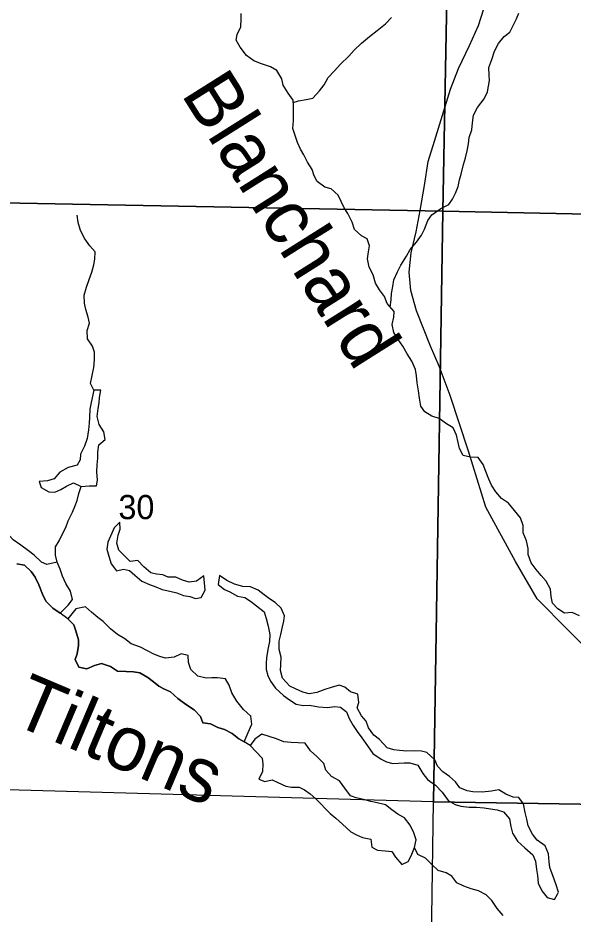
# Model space of a CAD drawing. Extents: x 2043100 to 2470832, y 443715 to 810583.
# Drawn here: x 2195921 to 2200990, y 644045 to 652233 of the extents above; entities that cross this region are included whole.
import ezdxf

# ---------------------------------------------------------------- set-up
doc = ezdxf.new("R2010")
doc.units = 0
for name, color, linetype in [('GM_X_Minor_Lake', 7, 'Continuous'), ('GM_X_Minor_River', 7, 'Continuous'), ('GM_X_Minor_River_Text', 7, 'Continuous'), ('GM_X_Section', 7, 'Continuous'), ('GM_X_Section_Text', 7, 'Continuous'), ('GM_X_State_Route', 7, 'Continuous')]:
    doc.layers.add(name, color=color, linetype=linetype)

msp = doc.modelspace()

# ---------------------------------------------------------------- linework, layer by layer
at = {"layer": 'GM_X_Minor_Lake'}
for points in [[(2196612.7, 648833.2), (2196590, 648719.4), (2196578.5, 648657.3), (2196573, 648583.2), (2196571.3, 648531.2), (2196563.8, 648469.1), (2196552.4, 648389), (2196528.9, 648320.8), (2196491.5, 648246.5), (2196487.8, 648196.5), (2196460.2, 648146.3), (2196380.5, 648125.7), (2196302.9, 648081.2), (2196251.4, 648022.8), (2196189.6, 648002.3), (2196115.8, 647997.8), (2196134.1, 647941.9), (2196204.3, 647902.4), (2196256.2, 647900.8), (2196312, 647925.2), (2196363.7, 647953.5), (2196429.4, 647986), (2196497.8, 647951.7)], [(2196497.8, 647951.7), (2196569.7, 647956.3), (2196637.6, 647958.8), (2196647.2, 648009), (2196640.6, 648085), (2196644.1, 648149), (2196651.6, 648209.1), (2196651.1, 648265.2), (2196660.6, 648331.3), (2196718.2, 648381.8), (2196705.6, 648449.7), (2196661.1, 648519.4), (2196644.6, 648591.3), (2196654, 648663.4), (2196663.6, 648715.5), (2196665.2, 648765.6), (2196676.6, 648831.7), (2196612.7, 648833.2)], [(2196277.5, 647259.4), (2196184.9, 647240.1), (2196134.9, 647261.7), (2196068.5, 647323.3), (2196016.3, 647364.9), (2195948.1, 647416.5), (2195875.9, 647464), (2195821.5, 647525.6), (2195789.2, 647585.4), (2195758.7, 647663.2), (2195718.2, 647736.9), (2195647.9, 647794.5), (2195575.6, 647856), (2195515.5, 647889.6), (2195483, 647965.3), (2195446.6, 648031.1), (2195386.2, 648102.7), (2195313.9, 648156.2), (2195249.6, 648219.8), (2195179.5, 648227.5), (2195145.6, 648142.7)], [(2197617.4, 647134.1), (2197549.9, 647085.6), (2197484, 647077.2), (2197422, 647096.7), (2197363.9, 647122.3), (2197294, 647123.8), (2197244, 647143.5), (2197186, 647151.1), (2197134, 647162.7), (2197071.7, 647218.3), (2197015.4, 647275.9), (2196945.6, 647265.4), (2196841, 647368.7), (2196824.6, 647432.6), (2196836.1, 647506.7), (2196853.7, 647560.9), (2196851.2, 647626.9), (2196799.7, 647574.5), (2196766.2, 647498.2), (2196742.7, 647444.1), (2196731.1, 647378), (2196749.5, 647314.1), (2196772, 647246.2), (2196803.3, 647204.9)], [(2195911.9, 647246.4), (2195981.9, 647233), (2196040.3, 647175.4), (2196076.7, 647123.7), (2196111.2, 647052), (2196145.9, 646968.2), (2196176.4, 646904.4), (2196240.8, 646840.9), (2196307.1, 646793.4)], [(2196307.1, 646793.4), (2196378.5, 646866), (2196418, 646918.4), (2196399.4, 646994.3), (2196358.9, 647064), (2196328.4, 647131.8), (2196307.9, 647195.7), (2196277.5, 647259.4)], [(2196803.3, 647204.9), (2196820.3, 647182.5), (2196886.2, 647195), (2196938.2, 647183.3), (2196988.4, 647141.7), (2197052.6, 647088.1), (2197122.8, 647056.6), (2197178.8, 647035), (2197236.9, 647009.4), (2197308.9, 646993.9), (2197372.9, 646980.4), (2197433, 646954.8), (2197488.9, 646947.2), (2197543, 646927.5), (2197594.8, 646937.9), (2197630.3, 647004.2), (2197617.4, 647134.1)], [(2197761.2, 647137.1), (2197749.8, 647055), (2197806, 647011.4), (2197856.1, 646989.8), (2197924.2, 646950.2), (2197992.2, 646938.7), (2198044.4, 646903), (2198098.6, 646861.4), (2198168.8, 646807.9), (2198187.2, 646746), (2198205.7, 646674.1), (2198222.2, 646598.2), (2198216.7, 646536.2), (2198205.1, 646478), (2198191.7, 646387.9), (2198186.1, 646335.9), (2198188.5, 646279.9), (2198202.8, 646226), (2198227.2, 646172.1), (2198271.6, 646108.4), (2198345.9, 646040.9), (2198400.1, 646001.3), (2198462.3, 645961.7), (2198524.2, 645952.1), (2198582.1, 645954.5), (2198666.1, 645937.1), (2198746, 645933.7), (2198813.9, 645942.2), (2198865.8, 645936.5), (2198920, 645892.9), (2198944.4, 645833), (2198980.8, 645767.3), (2199019.1, 645713.5), (2199059.5, 645655.8), (2199113.9, 645582.2), (2199160.3, 645512.5), (2199236.6, 645459), (2199286.6, 645435.3), (2199342.7, 645421.7), (2199394.6, 645424.1), (2199446.4, 645428.5), (2199498.4, 645426.8), (2199572.4, 645405.3), (2199616.9, 645329.6), (2199661.2, 645275.9), (2199733.4, 645224.4), (2199793.8, 645158.8), (2199850.2, 645083.2), (2199912.4, 645045.6), (2199966.4, 645032), (2200042.4, 645020.5), (2200108.2, 645021), (2200178.2, 645015.5), (2200236.1, 645007.9), (2200296.1, 644998.3), (2200354.1, 644980.7), (2200408.5, 644915.1), (2200421, 644845.1), (2200437.4, 644783.2), (2200483.8, 644711.5), (2200550.1, 644650), (2200622.5, 644586.5), (2200646.8, 644528.6), (2200657.3, 644452.7), (2200665.7, 644398.7), (2200672.2, 644328.8), (2200704.6, 644257), (2200753, 644197.3), (2200819, 644179.8), (2200846.7, 644227.2)], [(2199405.7, 645540.2), (2199351.8, 645545.8), (2199293.7, 645565.4), (2199223.3, 645639), (2199171.1, 645680.6), (2199120.7, 645746.3), (2199100.4, 645806.2), (2199058.1, 645857.9), (2199017.6, 645929.6), (2199033.3, 645979.7), (2199024.8, 646053.7), (2198956.7, 646075.2), (2198906.5, 646116.9), (2198852.5, 646136.5), (2198780.7, 646114), (2198722.9, 646095.6), (2198649.2, 646071), (2198581.4, 646058.6), (2198523.4, 646072.2), (2198455.3, 646101.7), (2198403.2, 646127.3), (2198336.8, 646200.9), (2198318.3, 646270.8), (2198322, 646322.8), (2198325.5, 646390.9), (2198305, 646462.7), (2198306.5, 646538.8), (2198322.1, 646598.9), (2198335.6, 646669), (2198349.2, 646721.1), (2198354.8, 646771.2), (2198324.4, 646839), (2198270.1, 646892.6), (2198218, 646924.3), (2198167.8, 646961.9), (2198115.6, 647003.6), (2198043.5, 647035.1), (2197975.5, 647038.6), (2197897.5, 647058.1), (2197829.4, 647091.6), (2197761.2, 647137.1)], [(2197986.8, 645618.4), (2198022.8, 645704.5), (2198056.2, 645780.8), (2198047.7, 645852.8), (2197981.4, 645914.3), (2197918.9, 645989.9), (2197872.5, 646065.6), (2197850, 646137.5), (2197815.7, 646195.2), (2197743.7, 646202.7), (2197691.8, 646204.4), (2197639.9, 646202), (2197563.9, 646219.5), (2197499.6, 646279), (2197479.2, 646342.9), (2197476.7, 646406.9), (2197410.7, 646422.5), (2197347, 646392), (2197269.2, 646383.4), (2197217.2, 646397.1), (2197161.1, 646418.7), (2197103, 646450.3), (2197038.9, 646483.9), (2196954.8, 646515.3), (2196896.6, 646558.9), (2196830.4, 646600.4), (2196766.1, 646650), (2196699.8, 646717.5), (2196649.6, 646755.2), (2196593.3, 646804.8), (2196537.1, 646852.4), (2196449.1, 646834.7), (2196375.5, 646741.9)], [(2196375.5, 646741.9), (2196431.8, 646686.4), (2196450.2, 646632.5), (2196474.9, 646550.6), (2196475.3, 646498.6), (2196461.9, 646422.4), (2196442.3, 646370.2), (2196476.8, 646302.5), (2196548.9, 646285.1), (2196620.6, 646315.7), (2196684.4, 646334.2), (2196764.5, 646306.8), (2196830.8, 646263.4), (2196908.7, 646260), (2196974.7, 646258.5)], [(2196974.7, 646258.5), (2197034.7, 646249), (2197107, 646207.6), (2197157.2, 646168), (2197207.5, 646126.4), (2197257.7, 646098.8), (2197313.8, 646075.2), (2197380.2, 646015.7), (2197450.6, 645964.2), (2197528.9, 645910.9), (2197589.3, 645849.3), (2197609.8, 645793.4), (2197679.8, 645784), (2197746, 645750.5), (2197808.1, 645731), (2197876.3, 645695.6), (2197936.6, 645646), (2197986.8, 645618.4)], [(2199540.9, 644654.5), (2199556.3, 644722.7), (2199535.8, 644788.6), (2199501.3, 644856.3), (2199450.9, 644924), (2199390.6, 644959.5), (2199336.4, 644999.1), (2199276.1, 645044.6), (2199200, 645062), (2199144, 645073.5), (2199087.9, 645089.1), (2199009.8, 645106.5), (2198957.7, 645126.1), (2198907.2, 645195.7), (2198856.8, 645261.3), (2198784.5, 645300.8), (2198732.1, 645360.4), (2198713.6, 645420.2), (2198651.2, 645483.8), (2198590.8, 645537.3), (2198542.3, 645607), (2198480.4, 645610.5), (2198416.4, 645613.9), (2198348.4, 645617.4), (2198282.3, 645644.8), (2198216.2, 645668.3), (2198148.1, 645687.8), (2198082.5, 645643.2), (2198041, 645584.8)], [(2198041, 645584.8), (2198150.2, 645469.4), (2198156.6, 645413.4), (2198155, 645347.4), (2198119.6, 645277.1), (2198175.6, 645257.5), (2198243.4, 645272), (2198293.5, 645246.3), (2198365.6, 645212.8), (2198417.6, 645205.2), (2198487.5, 645203.7), (2198537.6, 645180), (2198587.8, 645142.4), (2198640, 645096.7), (2198772.7, 644965.6), (2198822.9, 644921.9), (2198885.2, 644866.4), (2198961.6, 644796.9), (2199011.7, 644769.2), (2199067.8, 644743.6), (2199143.8, 644728.1), (2199152.3, 644656.2), (2199204.4, 644628.5), (2199274.3, 644623), (2199334.3, 644617.5), (2199368.6, 644563.7), (2199426.9, 644498.1), (2199484.7, 644524.5), (2199512.3, 644576.7), (2199540.9, 644654.5)], [(2200846.7, 644227.2), (2200856.5, 644244), (2200836, 644313.9), (2200807.5, 644387.7), (2200779, 644469.5), (2200772.7, 644523.5), (2200766.2, 644595.5), (2200735.7, 644667.3), (2200661.5, 644720.8), (2200619.1, 644776.5), (2200580.7, 644850.3), (2200566.3, 644912.2), (2200553.9, 644974.1), (2200537.3, 645052), (2200495, 645111.7), (2200443.1, 645113.4), (2200375, 645140.9), (2200310.8, 645180.5), (2200245, 645168), (2200161.2, 645159.4), (2200073.3, 645162.8), (2200021.3, 645170.4), (2199955.2, 645200), (2199916.9, 645253.7), (2199860.7, 645303.3), (2199800.5, 645344.9), (2199752.2, 645396.6), (2199727.8, 645454.4), (2199655.5, 645520), (2199605.5, 645533.6), (2199539.6, 645535.2), (2199471.7, 645532.7), (2199405.7, 645540.2)]]:
    msp.add_lwpolyline(points, dxfattribs=at)
at = {"layer": 'GM_X_Minor_River'}
for points in [[(2199601, 648685.6), (2199586.4, 648757.5), (2199577.9, 648825.5), (2199567.3, 648899.4), (2199560.9, 648961.4), (2199550.4, 649019.4), (2199517.8, 649097.2), (2199475.3, 649162.8), (2199434.8, 649232.6), (2199392.4, 649294.3), (2199351.9, 649358), (2199337.4, 649431.9), (2199352.8, 649500.1), (2199356.4, 649550.1), (2199291.9, 649623.7), (2199267.4, 649687.5), (2199220.9, 649749.2), (2199184.5, 649808.9), (2199163.9, 649884.8), (2199129.4, 649954.5), (2199112.8, 650030.5), (2199122.3, 650096.6), (2199131.9, 650150.7), (2199109.4, 650214.6), (2199057.2, 650240.2), (2198992.8, 650299.7), (2198972.3, 650365.5), (2198933.7, 650445.3), (2198899.3, 650497), (2198870.9, 650556.8), (2198844.5, 650612.7), (2198782.1, 650672.2), (2198722, 650685.7), (2198651.7, 650737.2), (2198625.3, 650791), (2198606.9, 650846.9), (2198564.4, 650914.6), (2198531.9, 650980.4), (2198501.5, 651034.2), (2198475, 651094), (2198452.5, 651159.8), (2198432.1, 651221.7), (2198435.5, 651295.8), (2198436.9, 651365.8), (2198436.4, 651431.9), (2198434, 651481.9), (2198387.5, 651545.6), (2198343, 651619.3), (2198330.5, 651677.2), (2198284, 651752.9), (2198225.8, 651786.4), (2198145.7, 651813.8), (2198075.5, 651841.2), (2198009.2, 651890.7), (2197948.6, 651964.3), (2197914.2, 652030), (2197923.7, 652082.2), (2197957.2, 652152.5), (2197960.6, 652222.6), (2197960.2, 652272.6)], [(2198435.1, 651459.5), (2198484, 651476.3), (2198551.8, 651486.9), (2198613.7, 651499.4), (2198673.1, 651565.9), (2198716.6, 651620.3), (2198752.1, 651686.7), (2198807.5, 651747.2), (2198865, 651809.7), (2198942.3, 651882.3), (2198991.9, 651936.8), (2199059.3, 652003.4), (2199130.7, 652062), (2199202.2, 652116.6), (2199275.7, 652177.3), (2199331.2, 652235.8)], [(2199320.5, 649591), (2199327.6, 649658), (2199333.1, 649714), (2199344.6, 649778.2), (2199354.1, 649840.3), (2199387.5, 649912.6), (2199417, 649972.9), (2199468.3, 650055.4), (2199501.8, 650115.7), (2199561.2, 650184.2), (2199604.6, 650246.6), (2199632.2, 650302.9), (2199663.5, 650383.2), (2199701.1, 650433.5), (2199782.5, 650490.2), (2199856.2, 650526.9), (2199889.8, 650577.2), (2199915.3, 650631.4), (2199940.8, 650693.7), (2199954.3, 650751.8), (2199967.9, 650804), (2199989.2, 650894.2), (2200008.7, 650954.4), (2200024.1, 651018.6), (2200035.6, 651082.7), (2200041.2, 651138.8), (2200064.6, 651211), (2200072.1, 651275.2), (2200081.5, 651345.3), (2200116.9, 651415.6), (2200178.2, 651494.2), (2200207.7, 651558.4), (2200217.3, 651608.6), (2200226.9, 651660.7), (2200224.5, 651710.7), (2200219.9, 651778.7), (2200247.3, 651853), (2200272.7, 651929.2), (2200308.1, 651999.6), (2200359.6, 652062), (2200411.2, 652102.5), (2200440.7, 652156.8), (2200474.2, 652223.1), (2200493.7, 652277.3)], [(2196307.1, 646793.4), (2196378.5, 646866), (2196418, 646918.4), (2196399.4, 646994.3), (2196358.9, 647064), (2196328.4, 647131.8), (2196307.9, 647195.7), (2196277.5, 647259.4), (2196262.9, 647325.4), (2196264.4, 647399.4), (2196295.9, 647455.7), (2196325.4, 647512), (2196358.9, 647578.3), (2196380.4, 647636.5), (2196419.7, 647716.9), (2196441.3, 647769.1), (2196460.8, 647823.3), (2196476.3, 647887.5), (2196497.8, 647951.7), (2196569.7, 647956.3), (2196637.6, 647958.8), (2196647.2, 648009), (2196640.6, 648085), (2196644.1, 648149), (2196651.6, 648209.1), (2196651.1, 648265.2), (2196660.6, 648331.3), (2196718.2, 648381.8), (2196705.6, 648449.7), (2196661.1, 648519.4), (2196644.6, 648591.3), (2196654, 648663.4), (2196663.6, 648715.5), (2196665.2, 648765.6), (2196676.6, 648831.7), (2196612.7, 648833.2), (2196584.3, 648893), (2196599.7, 648967.2), (2196613.1, 649039.3), (2196620.5, 649109.5), (2196620, 649177.5), (2196601.5, 649233.4), (2196557.1, 649301.1), (2196552.5, 649377.1), (2196573.9, 649443.3), (2196561.5, 649497.2), (2196541, 649569.1), (2196528.5, 649627), (2196525.9, 649701.1), (2196547.3, 649773.3), (2196572.7, 649843.5), (2196596.2, 649909.8), (2196613.6, 649978), (2196623.2, 650028.1), (2196624.7, 650096.2), (2196578.3, 650151.8), (2196531.8, 650215.5), (2196493.3, 650291.2), (2196470.7, 650363.1), (2196460.2, 650431)], [(2201048.7, 646770.2), (2200980.6, 646799.7), (2200912.7, 646795.1), (2200850.4, 646832.6), (2200802.1, 646884.2), (2200789.6, 646946.2), (2200785.1, 647014.2), (2200744.5, 647087.9), (2200698.1, 647139.6), (2200653.8, 647193.2), (2200607.3, 647254.9), (2200580.8, 647330.7), (2200578.3, 647384.7), (2200565.8, 647454.7), (2200535.2, 647528.5), (2200532.7, 647594.5), (2200510.2, 647664.3), (2200455.7, 647731.9), (2200399.2, 647799.5), (2200336.9, 647843), (2200284.5, 647902.7), (2200244.1, 647964.4), (2200221.7, 648018.2), (2200193.1, 648090), (2200168.7, 648151.9), (2200122.2, 648215.5), (2200054.2, 648221), (2199986.2, 648234.4), (2199951.7, 648300.2), (2199939.3, 648354.1), (2199926.8, 648420.1), (2199896.3, 648487.8), (2199834, 648525.4), (2199765.7, 648572.8), (2199699.6, 648594.3), (2199637.4, 648633.8), (2199601, 648685.6)], [(2196974.7, 646258.5), (2196908.7, 646260), (2196830.8, 646263.4), (2196764.5, 646306.8), (2196684.4, 646334.2), (2196620.6, 646315.7), (2196548.9, 646285.1), (2196476.8, 646302.5), (2196442.3, 646370.2), (2196461.9, 646422.4), (2196475.3, 646498.6), (2196474.9, 646550.6), (2196450.2, 646632.5), (2196431.8, 646686.4), (2196375.5, 646741.9), (2196307.1, 646793.4), (2196240.8, 646840.9), (2196176.4, 646904.4), (2196145.9, 646968.2), (2196111.2, 647052), (2196076.7, 647123.7), (2196040.3, 647175.4), (2195981.9, 647233), (2195911.9, 647246.4)], [(2200353, 644030.8), (2200296.6, 644096.4), (2200248.1, 644168), (2200197.7, 644221.7), (2200125.5, 644259.1), (2200059.4, 644274.6), (2199993.3, 644300), (2199929.1, 644331.5), (2199882.7, 644391.2), (2199830.5, 644420.8), (2199758.4, 644442.2), (2199700, 644497.8), (2199643.6, 644557.3), (2199573.4, 644590.8), (2199540.9, 644654.5), (2199556.3, 644722.7), (2199535.8, 644788.6), (2199501.3, 644856.3), (2199450.9, 644924), (2199390.6, 644959.5), (2199336.4, 644999.1), (2199276.1, 645044.6), (2199200, 645062), (2199144, 645073.5), (2199087.9, 645089.1), (2199009.8, 645106.5), (2198957.7, 645126.1), (2198907.2, 645195.7), (2198856.8, 645261.3), (2198784.5, 645300.8), (2198732.1, 645360.4), (2198713.6, 645420.2), (2198651.2, 645483.8), (2198590.8, 645537.3), (2198542.3, 645607), (2198480.4, 645610.5), (2198416.4, 645613.9), (2198348.4, 645617.4), (2198282.3, 645644.8), (2198216.2, 645668.3), (2198148.1, 645687.8), (2198082.5, 645643.2), (2198041, 645584.8), (2197986.8, 645618.4), (2197936.6, 645646), (2197876.3, 645695.6), (2197808.1, 645731), (2197746, 645750.5), (2197679.8, 645784), (2197609.8, 645793.4), (2197589.3, 645849.3), (2197528.9, 645910.9), (2197450.6, 645964.2), (2197380.2, 646015.7), (2197313.8, 646075.2), (2197257.7, 646098.8), (2197207.5, 646126.4), (2197157.2, 646168), (2197107, 646207.6), (2197034.7, 646249), (2196974.7, 646258.5)]]:
    msp.add_lwpolyline(points, dxfattribs=at)
at = {"layer": 'GM_X_Section'}
for points in [[(2194442.3, 656079.3), (2199901.4, 655820.5), (2199801.5, 650467.6), (2194323.9, 650570.2), (2194338.7, 651180.8)], [(2199901.4, 655820.5), (2205212.8, 655656.3), (2205120.4, 650357.5), (2199801.5, 650467.6)], [(2199801.5, 650467.6), (2199713.9, 645070.8), (2194199.4, 645227.3), (2194211.1, 645783.5), (2194323.9, 650570.2)], [(2205120.4, 650357.5), (2205076.7, 644985), (2199713.9, 645070.8), (2199801.5, 650467.6)], [(2199713.9, 645070.8), (2205076.7, 644985), (2205028.3, 639691.1), (2199639.2, 639817.6)]]:
    msp.add_lwpolyline(points, close=True, dxfattribs=at)
at = {"layer": 'GM_X_State_Route'}
msp.add_lwpolyline([(2201226.7, 646353.3), (2200660.5, 646926), (2200463.2, 647265.3), (2200194.2, 647761.8), (2200035.4, 648274.8), (2199866.6, 648783.9), (2199766.4, 649049.7), (2199687, 649235.1), (2199559.5, 649557.4), (2199508.1, 649742.4), (2199492.5, 649908.9), (2199511.1, 650086.9), (2199557.6, 650277.8), (2199592.4, 650473.3), (2199633.9, 650702.6), (2199665.6, 650919.8), (2199726, 651105.4), (2199870.6, 651581.4), (2199944.9, 651771.3), (2200044.9, 651979.9), (2200125.3, 652163.9), (2200176.4, 652315.3)], dxfattribs=at)

# ---------------------------------------------------------------- texts
at = {"layer": 'GM_X_Minor_River_Text'}
for s, height, rotation, p in [('Blanchard', 500, 302.22673, (2197404.2, 651538.1)), ('Tiltons', 499.99, 337.03362, (2195844.7, 645792.7))]:
    msp.add_text(s, height=height, rotation=rotation, dxfattribs=at).set_placement(p)
at = {"layer": 'GM_X_Section_Text'}
msp.add_text('30', height=220.83, rotation=0.00001, dxfattribs=at).set_placement((2196838.4, 647653.1))

doc.saveas('drawing.dxf')
